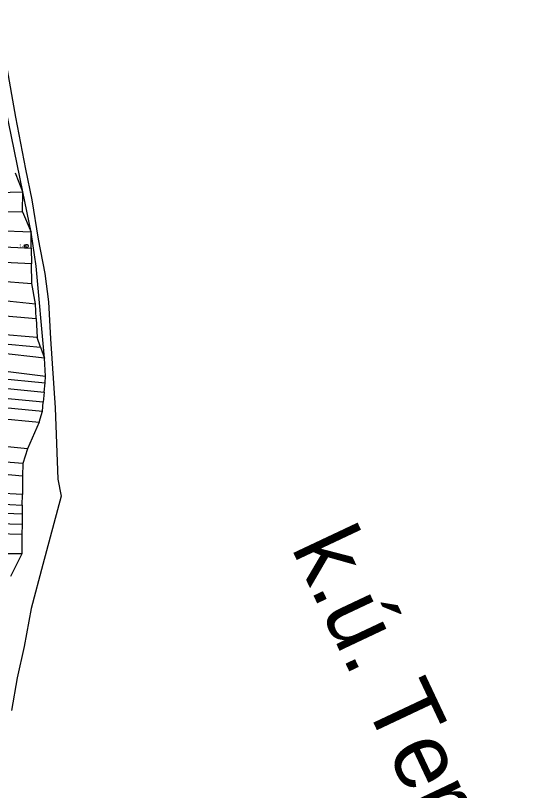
# Model space of a CAD drawing. Extents: x -580630 to -576196, y -1189024 to -1183567.
# Drawn here: x -577045.8 to -576813.6, y -1185459.8 to -1185115.1 of the extents above; entities that cross this region are included whole.
import ezdxf

# ---------------------------------------------------------------- set-up
doc = ezdxf.new("R2010")
doc.units = 0
for name, color, linetype in [('Vrstva 1', 7, 'Continuous'), ('Vrstva 13', 7, 'Continuous'), ('Vrstva 17', 7, 'Continuous'), ('Vrstva 24', 7, 'Continuous'), ('Vrstva 4', 7, 'Continuous'), ('Vrstva 6', 7, 'Continuous'), ('Vrstva 61', 7, 'Continuous')]:
    doc.layers.add(name, color=color, linetype=linetype)

msp = doc.modelspace()

# ---------------------------------------------------------------- linework, layer by layer
at = {"layer": 'Vrstva 1'}
for p, q in [((-577042.56, -1185193.47), (-577045.84, -1185185.23)), ((-577042.63, -1185202.46), (-577042.56, -1185193.47)), ((-577042.63, -1185202.46), (-577038.89, -1185211.45)), ((-577038.86, -1185218.5), (-577038.89, -1185211.45)), ((-577038.86, -1185218.5), (-577038.7, -1185225.51)), ((-577038.59, -1185234.2), (-577038.7, -1185225.51)), ((-577103.87, -1185229.35), (-577038.59, -1185234.2)), ((-577036.92, -1185243.39), (-577038.59, -1185234.2)), ((-577098.41, -1185236.93), (-577036.92, -1185243.39)), ((-577036.69, -1185249.83), (-577036.92, -1185243.39)), ((-577036.69, -1185249.83), (-577036.22, -1185258.31)), ((-577034.72, -1185262.66), (-577036.22, -1185258.31)), ((-577034.72, -1185262.66), (-577032.89, -1185267.43)), ((-577032.52, -1185275.44), (-577032.89, -1185267.43)), ((-577032.65, -1185278.44), (-577032.52, -1185275.44)), ((-577032.99, -1185282.61), (-577032.65, -1185278.44)), ((-577032.99, -1185282.61), (-577033.44, -1185287.08)), ((-577033.82, -1185291.12), (-577033.44, -1185287.08)), ((-577035.33, -1185295.94), (-577033.82, -1185291.12)), ((-577035.33, -1185295.94), (-577040.41, -1185307.83)), ((-577040.41, -1185307.83), (-577042.56, -1185314.35)), ((-577042.56, -1185314.35), (-577042.69, -1185320.05)), ((-577042.69, -1185320.05), (-577042.72, -1185328.18)), ((-577042.79, -1185332.9), (-577042.72, -1185328.18)), ((-577042.79, -1185332.9), (-577042.79, -1185336.94)), ((-577042.79, -1185336.94), (-577042.9, -1185341.51)), ((-577042.9, -1185341.51), (-577043, -1185345.87)), ((-577043, -1185345.87), (-577042.94, -1185354.58)), ((-577042.94, -1185354.58), (-577048.01, -1185364.64))]:
    msp.add_line(p, q, dxfattribs=at)
at = {"layer": 'Vrstva 13'}
for p, q in [((-577050, -1185136.71), (-577045.79, -1185160.34)), ((-577045.79, -1185160.34), (-577041.42, -1185183.47)), ((-577041.42, -1185183.47), (-577038.56, -1185197.02)), ((-577038.56, -1185197.02), (-577035.71, -1185214.59)), ((-577035.71, -1185214.59), (-577032.7, -1185229.8)), ((-577032.7, -1185229.8), (-577031.19, -1185242.48)), ((-577031.19, -1185242.48), (-577030.2, -1185258.89)), ((-577030.2, -1185258.89), (-577028.23, -1185289.64)), ((-577028.23, -1185289.64), (-577027.03, -1185321.28)), ((-577027.03, -1185321.28), (-577025.46, -1185328.87)), ((-577025.46, -1185328.87), (-577033.66, -1185359.34)), ((-577033.66, -1185359.34), (-577038.81, -1185378.81)), ((-577038.81, -1185378.81), (-577041.96, -1185395.76)), ((-577041.96, -1185395.76), (-577045.08, -1185409.66)), ((-577045.08, -1185409.66), (-577047.56, -1185424.29))]:
    msp.add_line(p, q, dxfattribs=at)
at = {"layer": 'Vrstva 24'}
msp.add_line((-577040.9, -1185217.64), (-577040.8, -1185217.64), dxfattribs=at)
msp.add_lwpolyline([(-577040.66, -1185216.92), (-577040.32, -1185217.11), (-577040.13, -1185217.45), (-577040.13, -1185217.84), (-577040.32, -1185218.18), (-577040.66, -1185218.37), (-577041.05, -1185218.37), (-577041.39, -1185218.18), (-577041.58, -1185217.84), (-577041.58, -1185217.45), (-577041.39, -1185217.11), (-577041.05, -1185216.92)], close=True, dxfattribs=at)
at = {"layer": 'Vrstva 4'}
for p, q in [((-577042.56, -1185193.47), (-577058.73, -1185115.05)), ((-577038.89, -1185211.45), (-577042.56, -1185193.47)), ((-577036.6, -1185226.6), (-577038.89, -1185211.45)), ((-577032.89, -1185267.43), (-577036.6, -1185226.6))]:
    msp.add_line(p, q, dxfattribs=at)
at = {"layer": 'Vrstva 6'}
for p, q in [((-577097.66, -1185194.81), (-577042.56, -1185193.47)), ((-577104.37, -1185201.43), (-577042.63, -1185202.46)), ((-577038.89, -1185211.45), (-577105.18, -1185208.46)), ((-577107.76, -1185215.14), (-577038.86, -1185218.5)), ((-577038.7, -1185225.51), (-577105.52, -1185222.28)), ((-577096.75, -1185244.75), (-577036.69, -1185249.83)), ((-577036.22, -1185258.31), (-577095.49, -1185253.07)), ((-577095.92, -1185256.75), (-577034.72, -1185262.66)), ((-577032.89, -1185267.43), (-577096.37, -1185260.23)), ((-577093.09, -1185267.86), (-577032.52, -1185275.44)), ((-577098.12, -1185272.29), (-577032.65, -1185278.44)), ((-577098.21, -1185276.13), (-577032.99, -1185282.61)), ((-577033.44, -1185287.08), (-577099.72, -1185280.76)), ((-577100.65, -1185284.56), (-577033.82, -1185291.12)), ((-577101.15, -1185289.44), (-577035.33, -1185295.94)), ((-577040.41, -1185307.83), (-577095.82, -1185302.12)), ((-577042.56, -1185314.35), (-577095.54, -1185310.34)), ((-577042.69, -1185320.05), (-577094.37, -1185314.77)), ((-577042.72, -1185328.18), (-577095.12, -1185325.32)), ((-577094.51, -1185329.75), (-577042.79, -1185332.9)), ((-577042.79, -1185336.94), (-577095.15, -1185334.84)), ((-577042.9, -1185341.51), (-577064.05, -1185340.89)), ((-577043, -1185345.87), (-577085.03, -1185344.78)), ((-577042.94, -1185354.58), (-577092.8, -1185354.11))]:
    msp.add_line(p, q, dxfattribs=at)

# ---------------------------------------------------------------- texts
at = {"layer": 'Vrstva 17'}
msp.add_text('14', height=1.7, dxfattribs=at).set_placement((-577044.114, -1185218.49))
at = {"layer": 'Vrstva 61'}
msp.add_text('k.ú. Terezín', height=30, rotation=295.24132, dxfattribs=at).set_placement((-576923.348, -1185351.655))

doc.saveas('drawing.dxf')
